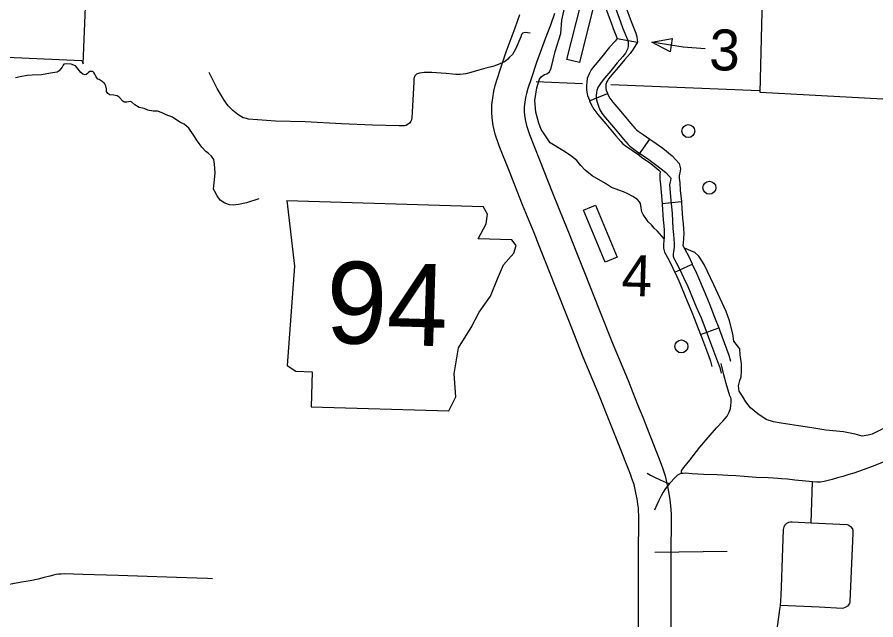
# Model space of a CAD drawing. Extents: x 653372 to 905732, y 627442 to 787275.
# Drawn here: x 684356 to 690999, y 759491 to 764152 of the extents above; entities that cross this region are included whole.
import ezdxf

# ---------------------------------------------------------------- set-up
doc = ezdxf.new("R2010")
doc.units = 0
for name, color, linetype in [('10', 7, 'Continuous'), ('21', 7, 'Continuous'), ('31', 7, 'Continuous'), ('32', 7, 'Continuous'), ('33', 7, 'Continuous'), ('34', 7, 'Continuous'), ('35', 7, 'Continuous'), ('5', 7, 'Continuous'), ('56', 7, 'Continuous'), ('6', 7, 'Continuous')]:
    doc.layers.add(name, color=color, linetype=linetype)

msp = doc.modelspace()

# ---------------------------------------------------------------- linework, layer by layer
at = {"layer": '10'}
for points in [[(688956.9, 760982.1), (688850.6, 761246.9), (688736.2, 761523.8), (688624.9, 761805.4), (688519.3, 762071.7), (688445.7, 762254), (688395.5, 762384.4), (688355.3, 762483.7), (688266.1, 762699.7), (688164.3, 762957.9), (688085.9, 763158.5), (688054.8, 763246.5), (688039.5, 763315.6), (688031.3, 763373.3), (688029.7, 763418.4), (688029.5, 763473.4), (688036, 763528.3), (688044, 763579.1), (688054.8, 763624.2), (688068.9, 763674), (688095.8, 763753.5), (688138.5, 763884.6), (688207.8, 764071), (688246.1, 764174.1)], [(688512.3, 764181.5), (688481.8, 764090.7), (688442.1, 763983.9), (688374.6, 763802.3), (688333.1, 763674.7), (688307.7, 763599.8), (688296.8, 763561.1), (688289.4, 763530.4), (688283.7, 763494), (688279.5, 763459.2), (688279.7, 763423.4), (688280.7, 763395.3), (688285.7, 763360.2), (688295.6, 763315.5), (688320.2, 763245.7), (688397, 763049.2), (688497.9, 762793.3), (688586.7, 762578.3), (688628.1, 762476.2), (688678.3, 762345.6), (688751.4, 762164.6), (688857.4, 761897.4), (688968, 761617.5), (689082.1, 761341.3), (689156.8, 761155.4)], [(689156.8, 761155.4), (689195.7, 761058.4), (689256.6, 760905.5), (689297.8, 760799.6), (689324.1, 760735.2), (689342.1, 760687.2), (689349.5, 760666.2), (689369.9, 760605.4), (689388.9, 760523.1), (689398.5, 760468.6), (689406.5, 760419.2), (689411.8, 760372.2), (689412.7, 760343.9), (689414.9, 760304.5), (689415.1, 760253.9), (689414.3, 760014.8), (689413.2, 759688.1), (689412.3, 759364.9)], [(689162.3, 759366.8), (689163.2, 759688.9), (689164.3, 760015.6), (689165.1, 760253.9), (689164.9, 760297.2), (689163, 760332.8), (689162.2, 760353.9), (689158.7, 760385.2), (689151.9, 760427), (689143.8, 760473.3), (689129.1, 760537.3), (689113, 760585.1), (689107.1, 760601.9), (689091.3, 760644.1), (689065.6, 760707.1), (689024, 760813.9), (688956.9, 760982.1)]]:
    msp.add_lwpolyline(points, dxfattribs=at)
at = {"layer": '21'}
for p, q in [((686441.3, 762735.4), (686502.1, 762225.8)), ((687995.2, 762629.5), (687961.9, 762689)), ((687984.5, 762553.6), (687995.2, 762629.5)), ((687921.8, 762437.1), (687984.5, 762553.6)), ((688183.9, 762429.2), (687921.8, 762437.1)), ((688216.4, 762385.9), (688183.9, 762429.2)), ((688118.8, 762236.5), (688197.7, 762327.2)), ((688197.7, 762327.2), (688216.4, 762385.9)), ((686502.1, 762225.8), (686445.2, 761457.4)), ((688073.3, 762127.8), (688118.8, 762236.5)), ((688018.5, 761994.1), (688073.3, 762127.8)), ((687930.1, 761869.8), (688018.5, 761994.1)), ((687867.4, 761753.2), (687930.1, 761869.8)), ((687769.5, 761595.3), (687867.4, 761753.2)), ((687738.1, 761393.2), (687769.5, 761595.3)), ((686445.2, 761457.4), (686511.6, 761413.1)), ((686511.6, 761413.1), (686638.4, 761409.3)), ((686638.4, 761409.3), (686630.3, 761138.7)), ((687749.7, 761215.1), (687738.1, 761393.2)), ((687695.6, 761106.7), (687749.7, 761215.1)), ((686630.3, 761138.7), (687695.6, 761106.7))]:
    msp.add_line(p, q, dxfattribs=at)
msp.add_lwpolyline([(686441.3, 762735.4), (687961.9, 762689)], dxfattribs=at)
at = {"layer": '31'}
for points in [[(691068.4, 760715.9), (690970.5, 760676), (690901.7, 760650.4), (690828.1, 760626), (690791.6, 760615.2), (690743.2, 760600.1), (690703.4, 760589.4), (690662.6, 760577.7), (690629.9, 760568.7), (690599.7, 760560.6), (690571.9, 760556.6), (690542.3, 760554.6), (690509.2, 760558.2), (690456.7, 760563.4), (690373.6, 760572.1), (690315.2, 760578.1), (690270.6, 760581.9), (690240.6, 760584.2), (690207.8, 760586.1), (690166, 760588.3), (690073, 760592.6), (689981.3, 760599.6), (689915.3, 760605.4), (689855.7, 760608.6), (689771.5, 760611.6), (689665.9, 760616.2), (689578.4, 760621.2), (689524.2, 760624.3), (689508.5, 760623.8), (689494.6, 760621.8), (689480.5, 760618.5), (689465, 760610.8), (689449.3, 760595.6), (689403.5, 760544.5), (689371.9, 760505.6), (689353.5, 760479.5), (689338.3, 760450.5), (689320.5, 760412.9), (689305.2, 760379.5), (689287.8, 760338.4)], [(689231.2, 760625.7), (689256.9, 760609.2), (689283.2, 760595.8), (689331, 760574.1), (689376.7, 760553.7), (689392.2, 760547.5), (689403.5, 760544.5)], [(690498.6, 760241.7), (690509.2, 760558.2)], [(690199.5, 759327.1), (690209.4, 759337.1), (690219.4, 759352.5), (690226.2, 759372.2), (690234.8, 759407.5), (690242.3, 759454.5), (690252.2, 759531.6), (690256.8, 759570.5), (690261.4, 759602.4), (690264.2, 759636.7), (690266.3, 759683.9), (690268.8, 759743.4), (690277.6, 759969.3), (690286.3, 760189.2), (690289.6, 760209.6), (690296.2, 760223.8), (690310.4, 760238.5), (690326.3, 760246.2), (690338.7, 760249.2), (690352.4, 760248.1), (690498.6, 760241.7)], [(690498.6, 760241.7), (690776.5, 760229.3), (690790.7, 760224), (690804.8, 760213.3), (690818.6, 760195.1), (690821.6, 760180.7), (690822.4, 760161.5), (690799, 759632.7), (690795.1, 759617.7), (690780.1, 759597.6), (690761.3, 759585.2), (690750.2, 759580.7), (690739.9, 759579.7), (690560.8, 759588.5), (690261.4, 759602.4)], [(689289.3, 760015.2), (689850.3, 760023.3)]]:
    msp.add_lwpolyline(points, dxfattribs=at)
at = {"layer": '32'}
for p, q in [((688998, 763988.3), (689155.3, 763958.6)), ((688785, 763505.3), (688924.2, 763561.1)), ((689164.7, 763086.4), (689249.8, 763210)), ((689345.7, 762712.2), (689495.1, 762726.3)), ((689443.4, 762180), (689579.8, 762242.5)), ((689643.6, 761696.9), (689783.8, 761750.2))]:
    msp.add_line(p, q, dxfattribs=at)
for points in [[(688843.8, 764414.6), (688867.6, 764344.2), (688873, 764323.3), (688898, 764251.9), (688948.1, 764116.6), (688966.4, 764065), (688998, 763988.3)], [(688990.9, 764444.6), (689016.6, 764367), (689039.1, 764302.8), (689089.2, 764167.7), (689106.5, 764118.6), (689143.6, 764028.8), (689150.6, 764001.1), (689155.3, 763958.6)], [(688974.4, 764250.6), (689024.5, 764115.4), (689042.3, 764065.1), (689078, 763978.5), (689082.4, 763960.9), (689084.4, 763943.5), (689082.8, 763924.6), (689078.8, 763905.9), (689071.4, 763889.7), (689062, 763874.1), (689041.8, 763846.9), (688998.1, 763798.5), (688949.6, 763738.4), (688901.2, 763681.4), (688873.3, 763647.5), (688862.9, 763632.4), (688849.8, 763609.4), (688840.7, 763585.4), (688838.2, 763568.5), (688836.1, 763547.7), (688836, 763528.4), (688839, 763512.9), (688842.4, 763494.8), (688853.9, 763464.6), (688865, 763436.9), (688880.6, 763410.1), (688908.3, 763374), (688970.3, 763301.6), (689046, 763209.9), (689084, 763168.5), (689095.8, 763154.8), (689116, 763138.6), (689159.3, 763109), (689231.7, 763059.1), (689306.3, 763006.1), (689373.8, 762950.9), (689399, 762925), (689410.3, 762912), (689412.5, 762903.5), (689409.9, 762888.9)], [(688998, 763988.3), (688982.6, 763967.5), (688939.9, 763920.2), (688890.7, 763859.2), (688842.5, 763802.5), (688812.2, 763765.6), (688798.3, 763745.3), (688780.7, 763714.6), (688766.6, 763677.4), (688762.6, 763650.8), (688760, 763624.7), (688759.8, 763594.3), (688764.2, 763571.7), (688768.9, 763547.3), (688783, 763510.3), (688785, 763505.3)], [(689155.3, 763958.6), (689123.2, 763905.3), (689098.7, 763872.3), (689054, 763822.8), (689006.2, 763763.5), (688957.6, 763706.4), (688932.2, 763675.4), (688925.4, 763665.5), (688916.7, 763650.3), (688912.5, 763639.3), (688911.5, 763632.3), (688909.9, 763616.8), (688909.9, 763608.4), (688911.5, 763600), (688913.7, 763588.3), (688922.7, 763564.9), (688924.2, 763561.1)], [(688924.2, 763561.1), (688931.5, 763542.9), (688941.9, 763525), (688965.5, 763494.3), (689026.6, 763422.9), (689101.4, 763332.2), (689138.8, 763291.5), (689147, 763282.1), (689159.7, 763271.8), (689200.7, 763243.8), (689249.8, 763210)], [(688785, 763505.3), (688796.3, 763477), (688817.1, 763441.3), (688848.9, 763399.8), (688911.7, 763326.4), (688988.3, 763233.6), (689026.9, 763191.5), (689042.5, 763173.6), (689070.1, 763151.4), (689115.8, 763120.1), (689164.7, 763086.4)], [(689249.8, 763210), (689273.6, 763193.6), (689350.7, 763138.8), (689423.4, 763079.3), (689453.1, 763048.9), (689477.3, 763021), (689488.1, 762979.6), (689482.5, 762948.1), (689480.4, 762937.2), (689478.2, 762924.4), (689478.8, 762906), (689481.9, 762872.2), (689486.8, 762813.3), (689495.1, 762726.3)], [(689164.7, 763086.4), (689187.6, 763070.6), (689259.7, 763019.4), (689321.9, 762968.5), (689331.8, 762958.4), (689327.7, 762934.7), (689329.1, 762896.6), (689332.4, 762859.1), (689337.4, 762799.9), (689345.7, 762712.2)], [(689409.9, 762888.9), (689407.8, 762877.9), (689404.1, 762856.5), (689405.1, 762828.3), (689408.3, 762792.6), (689413.3, 762733.6), (689422.6, 762635.2), (689428.9, 762517.8), (689434.2, 762472.2), (689437.4, 762436.5), (689439, 762405.2), (689438, 762373.3), (689435.1, 762338.5), (689432.1, 762320.8), (689432.8, 762303), (689436.1, 762288.8), (689441.3, 762278.9), (689457.6, 762250.2), (689483.7, 762200.3), (689511.9, 762140), (689544.2, 762069.7), (689610.6, 761913.2), (689647.8, 761826.8), (689683.6, 761732.5), (689721.1, 761633.8), (689775.6, 761487.9), (689792.6, 761442), (689803.7, 761399.9)], [(689495.1, 762726.3), (689496.3, 762713.7), (689502.5, 762597.2), (689507.7, 762552.9), (689511.2, 762514.7), (689512.9, 762478.9), (689511.8, 762442.1), (689508.5, 762402.2), (689506.3, 762389), (689506.3, 762387.3), (689522.3, 762359.1), (689549.8, 762306.6), (689578.9, 762244.5), (689579.8, 762242.5)], [(689345.7, 762712.2), (689346.6, 762702.6), (689353, 762584.5), (689358.5, 762537.4), (689361.5, 762504.3), (689362.8, 762477.5), (689362, 762450.5), (689359.5, 762420.9), (689355.8, 762398.7), (689357, 762366.1), (689364, 762335.6), (689374.3, 762315.9), (689390.6, 762287.2), (689415.4, 762240), (689442.8, 762181.4), (689443.4, 762179.9)], [(689579.8, 762242.5), (689611.7, 762173), (689678.4, 762015.7), (689716.2, 761928), (689752.6, 761832.1), (689783.8, 761750.2)], [(689443.4, 762180), (689474.4, 762112.4), (689540.5, 761956.7), (689577.2, 761871.6), (689612.4, 761778.9), (689643.6, 761696.9)], [(689783.8, 761750.2), (689790.2, 761733.3), (689844.8, 761587.1), (689863.1, 761537.7), (689875.3, 761491.5)], [(689643.6, 761696.9), (689649.8, 761680.4), (689704.2, 761534.8), (689719.9, 761492.4), (689730.7, 761451.6)], [(689494.6, 760621.8), (689495.2, 760632.8), (689496.8, 760644.4), (689502.7, 760657.1), (689514.1, 760670.2), (689559.4, 760727.1), (689637.1, 760825.4), (689717.2, 760918.7), (689767.9, 760974.8), (689819.2, 761029.3), (689848.6, 761067), (689865.5, 761097.8), (689874.2, 761125.1), (689878.6, 761147.7), (689880, 761174), (689879, 761201.7), (689871, 761222.8), (689840.9, 761320), (689822.6, 761385.9), (689802.6, 761473)]]:
    msp.add_lwpolyline(points, dxfattribs=at)
at = {"layer": '33'}
for points in [[(688325, 764027.4), (688305.3, 764030.2), (688287.8, 764032.7), (688276.1, 764031.7), (688266.9, 764027.5), (688258.1, 764017.4), (688251.7, 763999.4), (688213.3, 763909.6), (688188, 763864.9), (688166.5, 763842.1), (688149.1, 763825.1), (688135.8, 763814.5), (688125.9, 763807), (688108.8, 763799.7), (688072.6, 763784), (688035.8, 763771.4), (687980.9, 763758.8), (687926.9, 763742.7), (687866.6, 763725), (687827.4, 763715.1), (687805.9, 763712.5), (687782.4, 763710), (687751.2, 763709.6), (687724.7, 763711.1), (687676.1, 763716.4), (687635.3, 763720.3), (687564.4, 763725), (687505.3, 763724.2), (687468.8, 763719.4), (687446.4, 763710.3), (687433.1, 763699.7), (687429.5, 763691.1), (687426, 763677.2), (687423.9, 763653.2), (687413, 763417.8), (687409.8, 763375.3), (687406.6, 763357.2), (687401.1, 763347), (687390.3, 763333.6), (687376.3, 763321.1), (687366.5, 763315.5), (687352, 763311.4), (687323.6, 763311.3), (687310, 763312.3), (687104.6, 763317.6), (686866, 763328.6), (686583.6, 763341.6), (686355.7, 763349), (686146.5, 763363.8), (686129.6, 763368.5), (686105.6, 763374.2)], [(685867.6, 759809.2), (685827.7, 759810.5), (685745.8, 759814.4), (685587.6, 759818.2), (685287.4, 759827.5), (685138.1, 759834.2), (684863.6, 759842.4), (684719.9, 759845.7), (684696, 759845.4), (684676.5, 759843.5), (684655.5, 759840.7), (684636.5, 759837.3), (684609.9, 759829.1), (684563.8, 759818.5), (684519.1, 759805.9), (684456.8, 759793.7), (684389.8, 759782.3), (684322.2, 759770.4), (684238.4, 759754), (684144.3, 759736.4), (684077.7, 759723.9), (684032.3, 759717.3), (683996.8, 759711.4), (683899.4, 759692)]]:
    msp.add_lwpolyline(points, dxfattribs=at)
at = {"layer": '34'}
msp.add_lwpolyline([(686105.6, 763374.2), (686062.3, 763400.4), (686023.8, 763431.4), (685987.8, 763467.1), (685956.9, 763509.9), (685903.4, 763599.9), (685841.4, 763723.7)], dxfattribs=at)
at = {"layer": '35'}
for points in [[(688486.8, 763758.7), (688519.2, 763887.7), (688562.4, 764024.8), (688571, 764129.3), (688590.3, 764222.2), (688617.4, 764327.1), (688656.3, 764459.9)], [(685031.2, 763639), (685013.2, 763656.1), (684990.6, 763669.7), (684979.6, 763673.6), (684968.1, 763689.7), (684957.6, 763710.3), (684948.8, 763724.4), (684942.6, 763731.1), (684931.6, 763733.2), (684918.6, 763731.8), (684909.2, 763725.6), (684900.6, 763716.6), (684889.3, 763708.7), (684881.8, 763706.1), (684863.5, 763711.3), (684849.2, 763725.6), (684829, 763751), (684808.5, 763774.7), (684773.9, 763789.5), (684737.9, 763791.5), (684718.4, 763788.4), (684710.8, 763780.4), (684704.9, 763766.7), (684691.4, 763749.5), (684680.9, 763736.9), (684664.9, 763728.2), (684613.9, 763719.6), (684545.2, 763706.8), (684473.2, 763704.4), (684434.7, 763700), (684380, 763690.6), (684342.9, 763684.3)], [(688453.8, 763714.6), (688474.3, 763730.7), (688486.8, 763758.7)], [(688909.4, 762863.9), (688907.1, 762864.9), (688805.4, 762925), (688751.9, 762967.8), (688717.7, 763004.5), (688685.5, 763043.6), (688637.7, 763082.6), (688578.2, 763122.1), (688479.5, 763179.9), (688437.9, 763241.3), (688409.1, 763283.9), (688392.2, 763332.7), (688369.7, 763416.9), (688362.4, 763509), (688377, 763605), (688397.4, 763672.9), (688411.3, 763690.8), (688435.2, 763708.5), (688453.8, 763714.6)], [(686226.8, 762746.5), (686130.9, 762716.2), (686067.7, 762702.4), (686026, 762697.2), (685999.3, 762700.7), (685963.7, 762714.7), (685927.5, 762736.1), (685902.6, 762770.1), (685885.2, 762804.8), (685875.6, 762820.8), (685876.4, 762847.6), (685883.3, 762895.4), (685888.6, 762947.8), (685883.2, 763015.4), (685877.8, 763050.6), (685858.4, 763078), (685835.9, 763097.1), (685816, 763113.4), (685784.7, 763146.7), (685752, 763193.8), (685717.6, 763245.7), (685683, 763294.7), (685648.8, 763324.4), (685620.8, 763337.1), (685592.7, 763355.5), (685557.4, 763378.7), (685509, 763395.8), (685478.1, 763411.5), (685441.6, 763425.6), (685407.5, 763425.7), (685368, 763434.2), (685337.9, 763446.2), (685299.4, 763454.8), (685266.8, 763474.2), (685243.4, 763496.1), (685232.5, 763500.1), (685216.7, 763496.9), (685203.7, 763494.5), (685184.3, 763495.1), (685173.5, 763502.8), (685146.2, 763533), (685129.9, 763543.7), (685103.3, 763550), (685072, 763552.8), (685057.5, 763562.4), (685046.9, 763577.5), (685048.4, 763597.8), (685041.7, 763620.2), (685031.2, 763639)], [(689119.8, 762764.5), (689080.4, 762787), (689047.2, 762802.7), (688954.4, 762835.5), (688907.1, 762864.9)], [(689361.6, 762437.4), (689308.6, 762500.1), (689283.9, 762521.3), (689264.2, 762545.7), (689238.7, 762570.2), (689199.2, 762627.1), (689188.7, 762648), (689183.9, 762677.8), (689177.6, 762710.2), (689171.2, 762725), (689152.9, 762743.6), (689147, 762748.1), (689119.8, 762764.5)], [(689956.8, 761369.7), (689959.8, 761416.5), (689960.5, 761471), (689948.7, 761540.9), (689948.3, 761586.7), (689901.6, 761646.4), (689893.3, 761703.5), (689866.3, 761802.9), (689841.7, 761875.5), (689746, 762082.2), (689670.6, 762238.2), (689630.7, 762302.8), (689598.2, 762332.2), (689518.9, 762365.7)], [(691064.9, 760974), (690971.7, 760928.3), (690939.7, 760919.2), (690892.7, 760912.3), (690839.7, 760927.3), (690749.4, 760945), (690612.8, 760959.1), (690503.1, 760975.8), (690401.7, 760992.2), (690267, 761011.3), (690207.2, 761023.1), (690150.9, 761039.8), (690087.1, 761083.5), (690030.1, 761132), (689993, 761176.6), (689967.6, 761220.8), (689942.1, 761260), (689936.7, 761301.9), (689947.9, 761341.6), (689956.8, 761369.7)]]:
    msp.add_lwpolyline(points, dxfattribs=at)
at = {"layer": '5'}
for points in [[(688371.4, 763653.7), (688730.7, 763639.5)], [(688950.2, 763630.8), (690099.5, 763585.5)]]:
    msp.add_lwpolyline(points, dxfattribs=at)
at = {"layer": '56'}
for p, q in [((689265.5, 763958.8), (689424.4, 763986.2)), ((689409.1, 763885.4), (689265.5, 763958.8)), ((689424.4, 763986.2), (689409.1, 763885.4))]:
    msp.add_line(p, q, dxfattribs=at)
for points in [[(688716, 764250.3), (688813.1, 764226), (688707, 763801.6), (688610, 763825.8)], [(688737.6, 762660.5), (688829.9, 762699), (688998.5, 762295.3), (688906.2, 762256.8)]]:
    msp.add_lwpolyline(points, close=True, dxfattribs=at)
msp.add_lwpolyline([(689678.4, 763906.8), (689509.8, 763921.6), (689265.5, 763958.8)], dxfattribs=at)
for centre in [(689548.8, 763271.3), (689712, 762833.2), (689495.2, 761606)]:
    msp.add_circle(centre, 50, dxfattribs=at)
at = {"layer": '6'}
for points in [[(682934.8, 763901.9), (684855.3, 763817.7), (684868, 763791.8), (684932.9, 765432.1)], [(692625.6, 764780.2), (691426.8, 764857.3), (691386.4, 763499.9), (690104.8, 763569.7), (690138.8, 764932), (688620.9, 764953.1)]]:
    msp.add_lwpolyline(points, dxfattribs=at)

# ---------------------------------------------------------------- texts
at = {"layer": '21'}
msp.add_text('94', height=633.6, rotation=358.28003, dxfattribs=at).set_placement((686738.7, 761633.8))
at = {"layer": '56'}
for s, p in [('3', (689707.8, 763744)), ('4', (689028.7, 761998.9))]:
    msp.add_text(s, height=316.8, rotation=358.28003, dxfattribs=at).set_placement(p)

doc.saveas('drawing.dxf')
